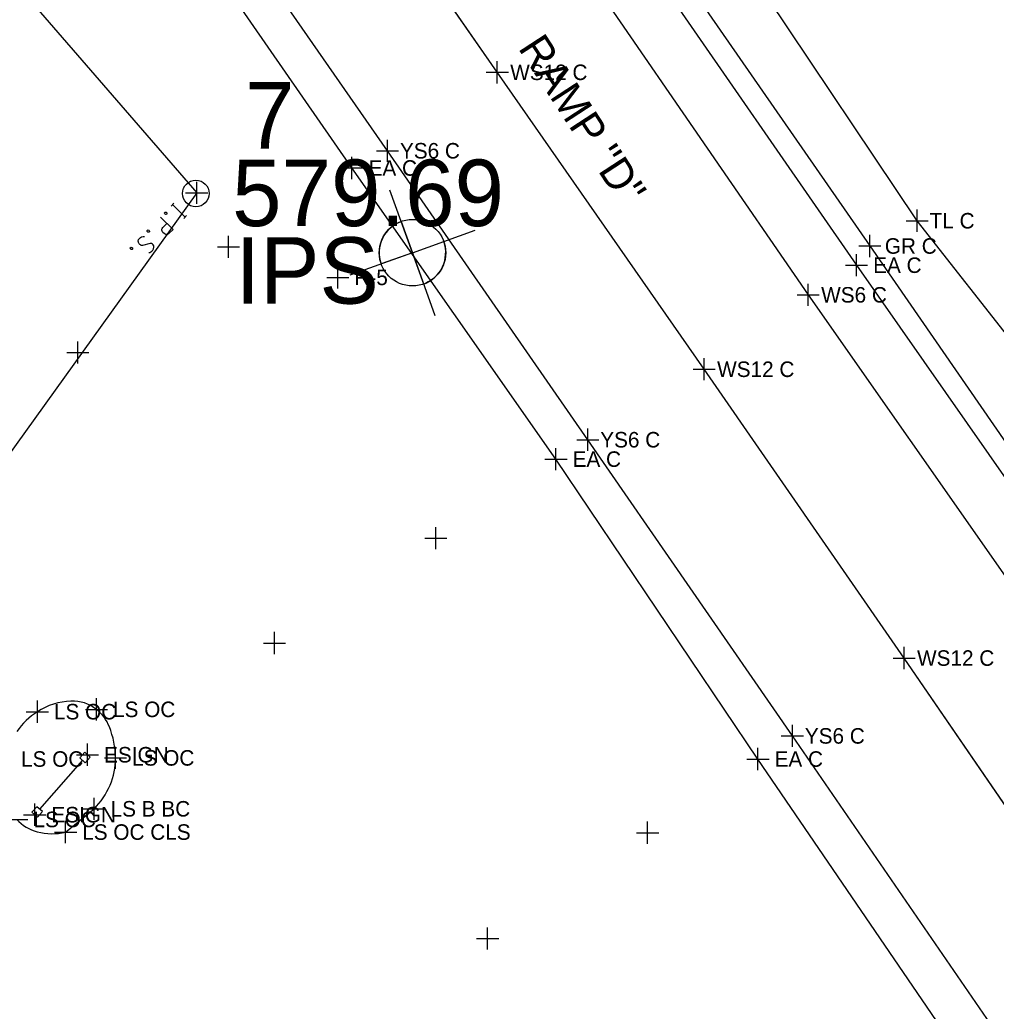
# Model space of a CAD drawing. Extents: x 1324236 to 1326110, y 459090 to 460782.
# Drawn here: x 1325385.7 to 1325473.8, y 460147.8 to 460237.3 of the extents above; entities that cross this region are included whole.
import ezdxf

# ---------------------------------------------------------------- set-up
doc = ezdxf.new("R2010")
doc.units = 0
for name, color, linetype in [('DR_X_Ditch', 7, 'Continuous'), ('DR_X_Storm_Sewer', 7, 'Continuous'), ('DT_X_Contour_Major', 7, 'Continuous'), ('DT_X_Contour_Minor', 7, 'Continuous'), ('DV_X_Property_Line', 7, 'Continuous'), ('E-RW-ODOT', 7, 'Continuous'), ('GT_Project_Soil_Boring', 7, 'Continuous'), ('LT_X_Poles', 7, 'Continuous'), ('PM_X_Edge_Line', 7, 'Continuous'), ('PM_X_Parking_Lot_Stall', 7, 'Continuous'), ('PV_X_Shoulder', 7, 'Continuous'), ('RD_X_GR_Lt', 7, 'Continuous'), ('RD_X_Text', 7, 'Continuous'), ('RW_X_CL', 7, 'Continuous'), ('RW_X_Esmt_SH', 7, 'Continuous')]:
    doc.layers.add(name, color=color, linetype=linetype)

msp = doc.modelspace()

# ---------------------------------------------------------------- linework, layer by layer
at = {"layer": 'DR_X_Ditch'}
for points in [[(1325392.482, 460306.137), (1325394.427, 460302.925), (1325394.427, 460302.925), (1325397.791, 460297.882), (1325401.323, 460292.956), (1325401.323, 460292.956), (1325418.59, 460267.597), (1325438.588, 460238.952), (1325456.835, 460212.474), (1325475.034, 460186.496), (1325492.655, 460160.912), (1325510.991, 460134.02), (1325529.233, 460107.344), (1325547.276, 460081.094), (1325565.792, 460054.084), (1325584.282, 460027.393)], [(1325473.28, 460146.712), (1325455.403, 460172.677), (1325436.944, 460199.401), (1325418.869, 460225.473), (1325398.941, 460254.153)]]:
    msp.add_lwpolyline(points, dxfattribs=at)
at = {"layer": 'DR_X_Storm_Sewer'}
for p, q in [((1325428.775, 460232.55), (1325409.114, 460260.879)), ((1325447.447, 460205.759), (1325428.775, 460232.55)), ((1325465.487, 460179.7), (1325447.447, 460205.759)), ((1325483.407, 460153.554), (1325465.487, 460179.7))]:
    msp.add_line(p, q, dxfattribs=at)
at = {"layer": 'DT_X_Contour_Major'}
for points in [[(1325399.595, 460220.737), (1325399.348, 460220.485)], [(1325399.472, 460220.611), (1325400.616, 460219.493)], [(1325398.955, 460219.775), (1325398.916, 460219.736), (1325398.875, 460219.73), (1325398.816, 460219.742), (1325398.771, 460219.786), (1325398.758, 460219.844), (1325398.763, 460219.886), (1325398.801, 460219.925), (1325398.843, 460219.931), (1325398.902, 460219.92), (1325398.947, 460219.875), (1325398.96, 460219.817), (1325398.955, 460219.775)], [(1325400.739, 460219.619), (1325400.493, 460219.366)], [(1325398.378, 460219.492), (1325399.522, 460218.373), (1325399.152, 460217.995), (1325399.104, 460217.964), (1325399.033, 460217.927), (1325398.991, 460217.921), (1325398.95, 460217.915), (1325398.874, 460217.927), (1325398.806, 460217.947), (1325398.719, 460218.002), (1325398.611, 460218.108), (1325398.582, 460218.151), (1325398.544, 460218.22), (1325398.512, 460218.313), (1325398.515, 460218.371), (1325398.52, 460218.412), (1325398.541, 460218.469), (1325398.594, 460218.541), (1325398.963, 460218.919)], [(1325397.383, 460218.167), (1325397.344, 460218.128), (1325397.303, 460218.122), (1325397.244, 460218.133), (1325397.199, 460218.177), (1325397.186, 460218.236), (1325397.191, 460218.278), (1325397.23, 460218.317), (1325397.271, 460218.323), (1325397.33, 460218.311), (1325397.375, 460218.267), (1325397.388, 460218.209), (1325397.383, 460218.167)], [(1325397.337, 460216.3), (1325397.371, 460216.299), (1325397.412, 460216.305), (1325397.508, 460216.349), (1325397.611, 460216.418), (1325397.673, 460216.481), (1325397.696, 460216.505), (1325397.769, 460216.634), (1325397.8, 460216.773), (1325397.782, 460216.899), (1325397.725, 460216.985), (1325397.671, 460217.038), (1325397.583, 460217.093), (1325397.459, 460217.091), (1325396.765, 460216.922), (1325396.69, 460216.918), (1325396.639, 460216.937), (1325396.569, 460216.974), (1325396.515, 460217.027), (1325396.469, 460217.088), (1325396.44, 460217.131), (1325396.411, 460217.191), (1325396.39, 460217.242), (1325396.379, 460217.284), (1325396.375, 460217.334), (1325396.38, 460217.375), (1325396.392, 460217.424), (1325396.407, 460217.457), (1325396.467, 460217.537), (1325396.575, 460217.647), (1325396.662, 460217.7), (1325396.825, 460217.741), (1325396.941, 460217.751)], [(1325395.857, 460216.606), (1325395.819, 460216.567), (1325395.778, 460216.561), (1325395.719, 460216.573), (1325395.673, 460216.617), (1325395.66, 460216.675), (1325395.666, 460216.717), (1325395.704, 460216.756), (1325395.745, 460216.762), (1325395.804, 460216.751), (1325395.849, 460216.706), (1325395.862, 460216.648), (1325395.857, 460216.606)]]:
    msp.add_lwpolyline(points, dxfattribs=at)
msp.add_circle((1325401.577, 460221.623), 1.2, dxfattribs=at)
at = {"layer": 'DT_X_Contour_Minor'}
for p, q in [((1325391.353, 460170.474), (1325387.483, 460166.071)), ((1325391.105, 460170.692), (1325391.548, 460171.195)), ((1325391.601, 460170.256), (1325391.105, 460170.692)), ((1325392.043, 460170.759), (1325391.548, 460171.195)), ((1325391.601, 460170.256), (1325392.043, 460170.759)), ((1325386.793, 460165.786), (1325387.235, 460166.289)), ((1325387.731, 460165.853), (1325387.235, 460166.289)), ((1325387.289, 460165.35), (1325386.793, 460165.786)), ((1325387.289, 460165.35), (1325387.731, 460165.853))]:
    msp.add_line(p, q, dxfattribs=at)
at = {"layer": 'DV_X_Property_Line'}
for p, q in [((1325415.664, 460222.919), (1325415.664, 460224.919)), ((1325414.664, 460223.919), (1325416.664, 460223.919)), ((1325461.193, 460214.147), (1325461.193, 460216.147)), ((1325460.193, 460215.147), (1325462.193, 460215.147)), ((1325434.072, 460196.651), (1325434.072, 460198.651)), ((1325433.072, 460197.651), (1325435.072, 460197.651)), ((1325452.299, 460169.589), (1325452.299, 460171.589)), ((1325451.299, 460170.589), (1325453.299, 460170.589))]:
    msp.add_line(p, q, dxfattribs=at)
at = {"layer": 'E-RW-ODOT'}
for p, q in [((1325254.991, 460391.136), (1325401.653, 460221.674)), ((1325401.653, 460220.674), (1325401.653, 460222.674)), ((1325401.653, 460221.674), (1325273.546, 460043.161)), ((1325400.653, 460221.674), (1325402.653, 460221.674))]:
    msp.add_line(p, q, dxfattribs=at)
at = {"layer": 'GT_Project_Soil_Boring'}
for p, q in [((1325421.122, 460216.271), (1325419.096, 460221.919)), ((1325420.109, 460219.095), (1325421.122, 460216.271)), ((1325421.122, 460216.271), (1325426.77, 460218.297)), ((1325421.122, 460216.271), (1325423.946, 460217.284)), ((1325421.122, 460216.271), (1325415.475, 460214.245)), ((1325421.122, 460216.271), (1325418.298, 460215.258)), ((1325421.122, 460216.271), (1325423.148, 460210.623)), ((1325422.135, 460213.447), (1325421.122, 460216.271))]:
    msp.add_line(p, q, dxfattribs=at)
msp.add_circle((1325421.122, 460216.271), 3, dxfattribs=at)
for start, end in [(109.73444, 199.73444), (289.73444, 19.73444)]:
    msp.add_arc((1325421.122, 460216.271), 3, start, end, dxfattribs=at)
at = {"layer": 'LT_X_Poles'}
for points in [[(1325552.53, 460052.37), (1325537.677, 460074.221), (1325518.91, 460101.442), (1325501.604, 460127.064), (1325483.407, 460153.554), (1325465.487, 460179.7), (1325447.447, 460205.759), (1325428.775, 460232.55), (1325409.114, 460260.879), (1325391.067, 460286.179), (1325376.805, 460306.089), (1325363.637, 460323.93)], [(1325392.482, 460306.137), (1325394.427, 460302.925), (1325394.427, 460302.925), (1325397.791, 460297.882), (1325401.323, 460292.956), (1325401.323, 460292.956), (1325418.59, 460267.597), (1325438.588, 460238.952), (1325456.835, 460212.474), (1325475.034, 460186.496), (1325492.655, 460160.912), (1325510.991, 460134.02), (1325529.233, 460107.344), (1325547.276, 460081.094), (1325565.792, 460054.084), (1325584.282, 460027.393)], [(1325473.28, 460146.712), (1325455.403, 460172.677), (1325436.944, 460199.401), (1325418.869, 460225.473), (1325398.941, 460254.153)]]:
    msp.add_lwpolyline(points, dxfattribs=at)
at = {"layer": 'PM_X_Edge_Line'}
for p, q in [((1325418.869, 460225.473), (1325398.941, 460254.153)), ((1325438.588, 460238.952), (1325456.835, 460212.474)), ((1325436.944, 460199.401), (1325418.869, 460225.473)), ((1325456.835, 460212.474), (1325475.034, 460186.496)), ((1325455.403, 460172.677), (1325436.944, 460199.401)), ((1325473.28, 460146.712), (1325455.403, 460172.677)), ((1325389.826, 460164), (1325392.39, 460166.1))]:
    msp.add_line(p, q, dxfattribs=at)
for centre, radius, start, end in [((1325390.55, 460169.781), 6.045, 92.26172, 122.79896), ((1325390.449, 460172.352), 3.472, 51.59349, 92.26172), ((1325390.857, 460169.305), 6.611, 122.79896, 145.17414), ((1325390.252, 460172.104), 3.789, 21.41446, 51.59349), ((1325386.435, 460170.607), 7.889, 0.62602, 21.41446), ((1325388.155, 460170.626), 6.169, 337.17354, 0.62602), ((1325387.825, 460170.764), 6.527, 314.38266, 337.17354), ((1325388.182, 460167.573), 3.672, 221.47315, 255.4475), ((1325388.58, 460169.104), 5.254, 255.4475, 283.72315)]:
    msp.add_arc(centre, radius, start, end, dxfattribs=at)
at = {"layer": 'PM_X_Parking_Lot_Stall'}
for p, q in [((1325444.357, 460242.909), (1325462.39, 460216.88)), ((1325462.39, 460216.88), (1325480.761, 460190.272))]:
    msp.add_line(p, q, dxfattribs=at)
at = {"layer": 'PV_X_Shoulder'}
for points in [[(1325398.372, 460305.693), (1325405.202, 460296.154), (1325405.202, 460296.154), (1325422.819, 460270.39), (1325442.805, 460241.711), (1325461.193, 460215.147), (1325479.198, 460189.363), (1325496.931, 460163.571), (1325515.232, 460136.921), (1325533.461, 460110.331), (1325551.746, 460083.69), (1325569.834, 460056.871), (1325588.197, 460030.222)], [(1325470.081, 460144.508), (1325452.299, 460170.589), (1325434.072, 460197.651), (1325415.664, 460223.919), (1325396.144, 460252.112)]]:
    msp.add_lwpolyline(points, dxfattribs=at)
at = {"layer": 'RD_X_GR_Lt'}
for p, q in [((1325466.661, 460219.159), (1325448.559, 460246.197)), ((1325486.467, 460193.902), (1325466.661, 460219.159))]:
    msp.add_line(p, q, dxfattribs=at)
at = {"layer": 'RW_X_CL'}
for p, q in [((1325428.775, 460231.55), (1325428.775, 460233.55)), ((1325427.775, 460232.55), (1325429.775, 460232.55)), ((1325418.869, 460224.473), (1325418.869, 460226.473)), ((1325417.869, 460225.473), (1325419.869, 460225.473)), ((1325404.531, 460215.802), (1325404.531, 460217.802)), ((1325403.531, 460216.802), (1325405.531, 460216.802)), ((1325414.385, 460213.046), (1325414.385, 460215.046)), ((1325413.385, 460214.046), (1325415.385, 460214.046)), ((1325456.835, 460211.474), (1325456.835, 460213.474)), ((1325455.835, 460212.474), (1325457.835, 460212.474)), ((1325390.923, 460206.267), (1325390.923, 460208.267)), ((1325389.923, 460207.267), (1325391.923, 460207.267)), ((1325447.447, 460204.759), (1325447.447, 460206.759)), ((1325446.447, 460205.759), (1325448.447, 460205.759)), ((1325436.944, 460198.401), (1325436.944, 460200.401)), ((1325435.944, 460199.401), (1325437.944, 460199.401)), ((1325423.226, 460189.52), (1325423.226, 460191.52)), ((1325422.226, 460190.52), (1325424.226, 460190.52)), ((1325408.676, 460180.056), (1325408.676, 460182.056)), ((1325407.676, 460181.056), (1325409.676, 460181.056)), ((1325465.487, 460178.7), (1325465.487, 460180.7)), ((1325464.487, 460179.7), (1325466.487, 460179.7)), ((1325455.403, 460171.677), (1325455.403, 460173.677)), ((1325454.403, 460172.677), (1325456.403, 460172.677)), ((1325391.796, 460169.977), (1325391.796, 460171.977)), ((1325390.796, 460170.977), (1325392.796, 460170.977)), ((1325387.041, 460164.568), (1325387.041, 460166.568)), ((1325386.041, 460165.568), (1325388.041, 460165.568)), ((1325442.345, 460162.943), (1325442.345, 460164.943)), ((1325441.345, 460163.943), (1325443.345, 460163.943)), ((1325427.905, 460153.403), (1325427.905, 460155.403)), ((1325426.905, 460154.403), (1325428.905, 460154.403))]:
    msp.add_line(p, q, dxfattribs=at)
at = {"layer": 'RW_X_Esmt_SH'}
for p, q in [((1325466.661, 460218.159), (1325466.661, 460220.159)), ((1325465.661, 460219.159), (1325467.661, 460219.159)), ((1325462.39, 460215.88), (1325462.39, 460217.88)), ((1325461.39, 460216.88), (1325463.39, 460216.88)), ((1325387.276, 460173.862), (1325387.276, 460175.862)), ((1325392.606, 460174.073), (1325392.606, 460176.073)), ((1325386.276, 460174.862), (1325388.276, 460174.862)), ((1325391.606, 460175.073), (1325393.606, 460175.073)), ((1325394.323, 460169.693), (1325394.323, 460171.693)), ((1325393.323, 460170.693), (1325395.323, 460170.693)), ((1325392.39, 460165.1), (1325392.39, 460167.1)), ((1325391.39, 460166.1), (1325393.39, 460166.1)), ((1325384.431, 460165.141), (1325386.431, 460165.141)), ((1325389.826, 460163), (1325389.826, 460165)), ((1325388.826, 460164), (1325390.826, 460164))]:
    msp.add_line(p, q, dxfattribs=at)

# ---------------------------------------------------------------- texts
at = {"layer": 'DV_X_Property_Line'}
for p in [(1325417.164, 460223.219), (1325462.693, 460214.447), (1325435.572, 460196.951), (1325453.799, 460169.889)]:
    msp.add_text('EA C', height=1.4, dxfattribs=at).set_placement(p)
at = {"layer": 'E-RW-ODOT'}
for s, p in [('7', (1325406.01, 460225.674)), ('579.69', (1325404.847, 460218.674)), ('IPS', (1325405.153, 460211.674))]:
    msp.add_text(s, height=6, dxfattribs=at).set_placement(p)
at = {"layer": 'RD_X_Text'}
msp.add_text('RAMP "D"', height=2.8, rotation=303.10817, dxfattribs=at).set_placement((1325430.609, 460234.737))
at = {"layer": 'RW_X_CL'}
for s, p in [('WS12 C', (1325429.942, 460231.85)), ('YS6 C', (1325419.994, 460224.773)), ('R-5', (1325415.885, 460213.346)), ('WS6 C', (1325458.002, 460211.774)), ('WS12 C', (1325448.614, 460205.059)), ('YS6 C', (1325438.069, 460198.701)), ('WS12 C', (1325466.653, 460179)), ('YS6 C', (1325456.528, 460171.977)), ('ESIGN', (1325393.296, 460170.277)), ('ESIGN', (1325388.541, 460164.868))]:
    msp.add_text(s, height=1.4, dxfattribs=at).set_placement(p)
at = {"layer": 'RW_X_Esmt_SH'}
for s, p in [('TL C', (1325467.786, 460218.459)), ('GR C', (1325463.747, 460216.18)), ('LS OC', (1325394.106, 460174.373)), ('LS OC', (1325388.776, 460174.162)), ('LS OC', (1325385.804, 460169.891)), ('LS OC', (1325395.823, 460169.993)), ('LS B BC', (1325393.89, 460165.4)), ('LS OC', (1325386.931, 460164.441)), ('LS OC CLS', (1325391.326, 460163.3))]:
    msp.add_text(s, height=1.4, dxfattribs=at).set_placement(p)

doc.saveas('drawing.dxf')
